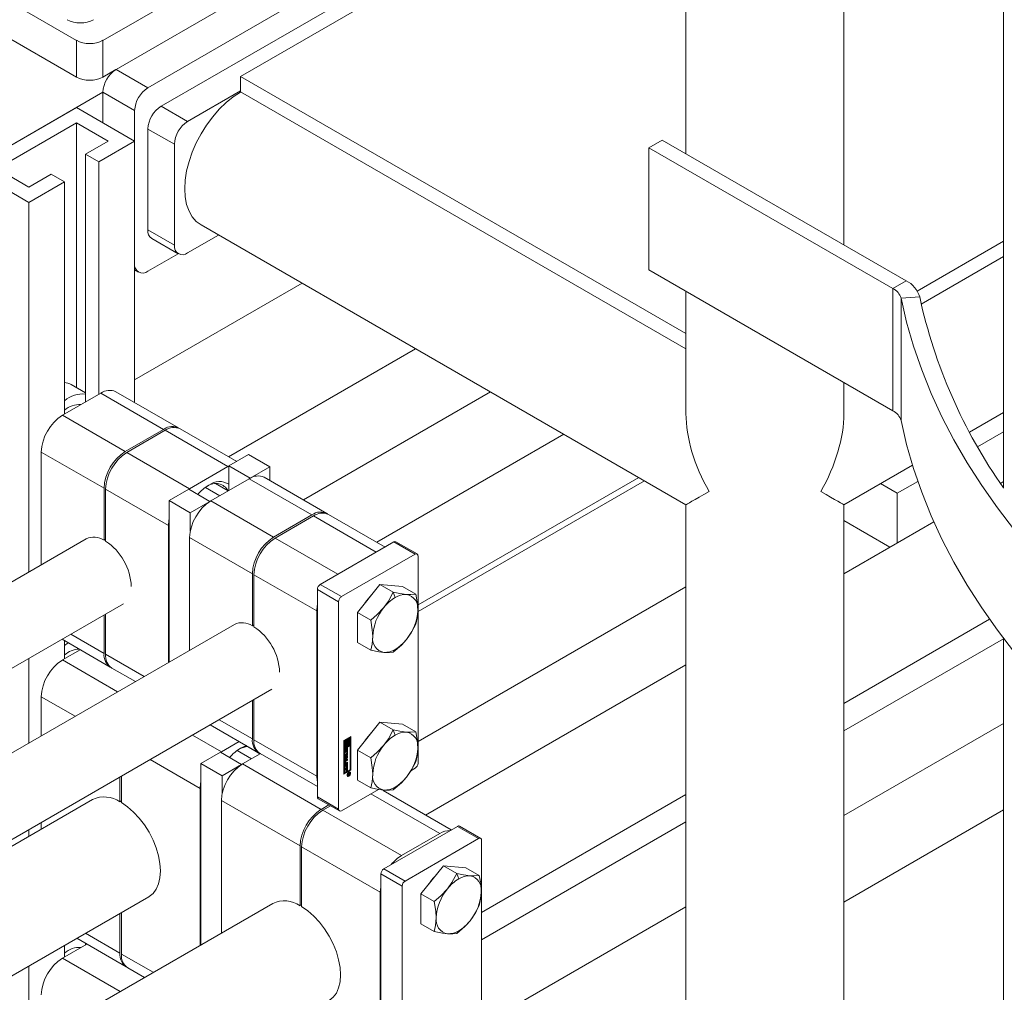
# Model space of a CAD drawing. Header units: millimetres. Extents: x 525 to 29324, y 175 to 20618.
# Tile 430 of 588: x 23265 to 23528, y 12621 to 12881. Entities that reach past the tile are written whole.
import ezdxf

# ---------------------------------------------------------------- set-up
doc = ezdxf.new("R2010")
doc.units = ezdxf.units.MM
doc.linetypes.add('SLD-Continua', pattern=[0])

msp = doc.modelspace()

# ---------------------------------------------------------------- linework, layer by layer
at = {"color": 7, "linetype": 'SLD-Continua', "lineweight": 18, "ltscale": 35}
for p, q in [((23442.96, 13309.82), (23442.96, 12845.14)), ((23485.13, 12820.81), (23485.13, 13285.49)), ((23527.77, 12755.81), (23527.77, 13217.17)), ((23442.96, 12934.43), (23324.04, 12865.79)), ((23287.27, 12875.42), (23343.84, 12908.07)), ((23347.37, 12900.31), (23290.81, 12867.67)), ((23244.84, 12895.83), (23280.2, 12875.42)), ((23355.86, 12895.42), (23299.29, 12862.77)), ((23244.84, 12886.03), (23280.2, 12865.62)), ((23352.32, 12886.44), (23302.83, 12857.87)), ((23280.2, 12865.62), (23280.2, 12875.42)), ((23287.27, 12865.62), (23287.27, 12875.42)), ((23287.27, 12865.62), (23290.69, 12867.6)), ((23290.81, 12867.67), (23299.29, 12862.77)), ((23442.96, 12797.15), (23324.04, 12865.79)), ((23324.04, 12865.79), (23324.04, 12861.71)), ((23287.27, 12861.54), (23053.92, 12726.87)), ((23287.27, 12861.54), (23053.92, 12726.87)), ((23287.27, 12861.54), (23053.92, 12726.87)), ((23287.27, 12861.54), (23053.92, 12726.87)), ((23287.27, 12861.54), (23053.92, 12726.87)), ((23287.27, 12861.54), (23295.76, 12856.65)), ((23287.27, 12861.54), (23287.27, 12853.38)), ((23324.04, 12861.95), (23309.9, 12853.79)), ((23324.04, 12861.71), (23442.96, 12793.07)), ((23280.2, 12857.46), (23251.91, 12841.14)), ((23280.2, 12857.46), (23295.76, 12848.48)), ((23295.76, 12856.65), (23295.76, 12848.48)), ((23302.83, 12857.87), (23309.9, 12853.79)), ((23258.99, 12841.14), (23280.2, 12853.38)), ((23280.2, 12853.38), (23288.68, 12848.48)), ((23280.2, 12853.38), (23280.2, 12782.72)), ((23299.29, 12851.74), (23306.36, 12847.66)), ((23299.29, 12851.74), (23299.29, 12824.8)), ((23288.68, 12848.48), (23282.67, 12845.01)), ((23295.76, 12848.48), (23286.21, 12842.97)), ((23295.76, 12848.48), (23295.76, 12778.72)), ((23436.63, 12848.8), (23433.09, 12846.76)), ((23501.74, 12811.22), (23436.63, 12848.8)), ((23306.36, 12847.66), (23306.36, 12820.71)), ((23498.2, 12809.18), (23433.09, 12846.76)), ((23433.09, 12846.76), (23433.09, 12814.1)), ((23282.67, 12845.01), (23286.21, 12842.97)), ((23282.67, 12845.01), (23282.67, 12778.87)), ((23286.21, 12842.97), (23286.21, 12780.91)), ((23251.91, 12841.14), (23267.47, 12832.16)), ((23267.47, 12836.24), (23258.99, 12841.14)), ((23273.48, 12839.71), (23267.47, 12836.24)), ((23277.02, 12837.67), (23267.47, 12832.16)), ((23277.02, 12837.67), (23273.48, 12839.71)), ((23277.02, 12837.67), (23277.02, 12775.6)), ((23267.47, 12832.16), (23267.47, 12733.47)), ((23299.29, 12824.8), (23306.36, 12820.71)), ((23313.5, 12826.13), (23442.96, 12751.41)), ((23300.33, 12822.51), (23307.4, 12818.42)), ((23309.9, 12818.67), (23318.16, 12823.44)), ((23527.77, 12821.76), (23504.74, 12808.47)), ((23299.29, 12813.77), (23307.38, 12818.44)), ((23527.77, 12817.68), (23505.78, 12804.99)), ((23295.76, 12814.12), (23296.79, 12813.52)), ((23498.2, 12776.52), (23433.09, 12814.1)), ((23340.46, 12810.58), (23295.76, 12784.78)), ((23340.46, 12810.58), (23295.76, 12784.78)), ((23340.46, 12810.58), (23295.76, 12784.78)), ((23340.46, 12810.58), (23295.76, 12784.78)), ((23340.46, 12810.58), (23295.76, 12784.78)), ((23501.74, 12811.22), (23498.2, 12809.18)), ((23498.2, 12809.18), (23498.2, 12776.52)), ((23442.96, 12808.4), (23442.96, 12775.76)), ((23505.37, 12806.9), (23500.41, 12806.56)), ((23500.41, 12806.56), (23500.41, 12773.89)), ((23370.76, 12793.08), (23320.81, 12764.25)), ((23282.67, 12781.29), (23278.84, 12783.5)), ((23485.13, 12775.76), (23485.13, 12784.06)), ((23276.49, 12775.3), (23286.74, 12781.22)), ((23286.74, 12781.22), (23303.5, 12771.54)), ((23307.5, 12771.94), (23290.74, 12781.61)), ((23340.82, 12752.71), (23390.77, 12781.54)), ((23276.49, 12775.3), (23293.24, 12765.63)), ((23518.66, 12770.76), (23527.77, 12776.02)), ((23293.24, 12765.63), (23303.5, 12771.54)), ((23303.92, 12771.3), (23293.67, 12765.38)), ((23320.68, 12761.63), (23303.92, 12771.3)), ((23323.02, 12762.98), (23307.92, 12771.69)), ((23410.36, 12770.23), (23360.41, 12741.4)), ((23527.77, 12770.87), (23520.83, 12766.86)), ((23527.77, 12770.87), (23520.83, 12766.86)), ((23527.77, 12770.87), (23520.83, 12766.86)), ((23527.77, 12770.87), (23520.83, 12766.86)), ((23527.77, 12770.87), (23520.83, 12766.86)), ((23270.83, 12765.5), (23287.59, 12755.83)), ((23270.83, 12765.5), (23270.83, 12735.41)), ((23310.43, 12755.71), (23293.67, 12765.38)), ((23326.16, 12764.79), (23320.93, 12761.77)), ((23331.82, 12761.52), (23326.16, 12764.79)), ((23320.68, 12761.63), (23310.43, 12755.71)), ((23320.68, 12761.63), (23320.93, 12761.76)), ((23326.59, 12758.5), (23320.93, 12761.77)), ((23320.93, 12761.77), (23320.93, 12755.24)), ((23326.59, 12758.5), (23331.82, 12761.52)), ((23331.82, 12761.52), (23331.82, 12757.9)), ((23485.13, 12751.41), (23503.46, 12761.99)), ((23316.08, 12752.44), (23326.34, 12758.36)), ((23320.73, 12755.13), (23317.37, 12757.07)), ((23326.34, 12758.36), (23343.1, 12748.69)), ((23326.59, 12758.5), (23326.59, 12758.5)), ((23347.09, 12749.09), (23330.34, 12758.76)), ((23371.42, 12724.66), (23430.37, 12758.68)), ((23431.91, 12757.79), (23371.42, 12722.88)), ((23499.4, 12754.5), (23494.94, 12757.07)), ((23499.4, 12754.5), (23494.94, 12757.07)), ((23499.4, 12754.5), (23494.94, 12757.07)), ((23499.4, 12754.5), (23494.94, 12757.07)), ((23499.4, 12754.5), (23494.94, 12757.07)), ((23504.88, 12757.66), (23499.4, 12754.5)), ((23504.88, 12757.66), (23499.4, 12754.5)), ((23504.88, 12757.66), (23499.4, 12754.5)), ((23504.88, 12757.66), (23499.4, 12754.5)), ((23504.88, 12757.66), (23499.4, 12754.5)), ((23527.77, 12757.61), (23526.92, 12757.13)), ((23287.59, 12741.94), (23287.59, 12755.83)), ((23304.77, 12745.91), (23288.01, 12755.58)), ((23288.01, 12755.58), (23288.01, 12741.7)), ((23310.18, 12755.57), (23304.95, 12752.55)), ((23315.84, 12752.3), (23310.18, 12755.57)), ((23310.19, 12755.56), (23310.43, 12755.71)), ((23318.49, 12753.83), (23314.66, 12756.05)), ((23499.4, 12754.5), (23499.4, 12741.24)), ((23499.4, 12754.5), (23499.4, 12741.24)), ((23499.4, 12754.5), (23499.4, 12741.24)), ((23499.4, 12754.5), (23499.4, 12741.24)), ((23499.4, 12754.5), (23499.4, 12741.24)), ((23310.6, 12749.28), (23304.95, 12752.55)), ((23304.95, 12752.55), (23304.95, 12709.39)), ((23310.6, 12749.28), (23315.84, 12752.3)), ((23315.84, 12752.3), (23315.84, 12752.29)), ((23316.08, 12752.44), (23332.84, 12742.77)), ((23442.96, 12751.41), (23442.96, 12343.72)), ((23485.13, 12523.82), (23485.13, 12751.41)), ((23310.6, 12744.37), (23310.6, 12749.28)), ((23332.84, 12742.77), (23343.1, 12748.69)), ((23343.52, 12748.44), (23333.27, 12742.53)), ((23360.28, 12738.77), (23343.52, 12748.44)), ((23362.62, 12740.12), (23347.52, 12748.84)), ((23304.77, 12745.91), (23304.77, 12709.29)), ((23497.44, 12740.11), (23485.13, 12747.22)), ((23497.44, 12740.11), (23485.13, 12747.22)), ((23497.44, 12740.11), (23485.13, 12747.22)), ((23497.44, 12740.11), (23485.13, 12747.22)), ((23497.44, 12740.11), (23485.13, 12747.22)), ((23509.15, 12746.87), (23485.13, 12733.01)), ((23282.81, 12742.32), (23091.35, 12631.82)), ((23287.59, 12741.94), (23288.01, 12742.19)), ((23310.43, 12742.65), (23327.19, 12732.97)), ((23310.43, 12742.65), (23310.43, 12712.55)), ((23350.03, 12732.86), (23333.27, 12742.53)), ((23364.98, 12741.49), (23345.32, 12730.14)), ((23370.64, 12738.22), (23364.98, 12741.49)), ((23371.19, 12738.28), (23365.53, 12741.54)), ((23360.28, 12738.77), (23350.03, 12732.86)), ((23350.98, 12726.88), (23370.64, 12738.22)), ((23371.42, 12737.77), (23371.42, 12682.4)), ((23327.19, 12719.09), (23327.19, 12732.97)), ((23344.37, 12723.06), (23327.61, 12732.73)), ((23327.61, 12732.73), (23327.61, 12718.84)), ((23350.98, 12726.88), (23345.32, 12730.14)), ((23361.23, 12730.11), (23355.22, 12722.63)), ((23361.23, 12730.11), (23364.8, 12728.05)), ((23367.24, 12729.57), (23361.23, 12730.11)), ((23350.2, 12725.53), (23344.55, 12728.79)), ((23344.55, 12728.79), (23344.55, 12673.43)), ((23364.8, 12728.05), (23365.33, 12726.67)), ((23367.24, 12729.57), (23370.81, 12727.52)), ((23371.42, 12688.24), (23442.96, 12729.54)), ((23101.35, 12614.5), (23292.8, 12724.99)), ((23350.2, 12725.53), (23350.2, 12670.16)), ((23287.59, 12711.73), (23287.59, 12721.99)), ((23288.01, 12722.23), (23288.01, 12711.48)), ((23344.37, 12723.06), (23344.37, 12678.96)), ((23355.22, 12722.63), (23358.79, 12720.58)), ((23355.22, 12722.63), (23355.22, 12714.62)), ((23322.41, 12719.47), (23091.35, 12586.12)), ((23327.19, 12719.09), (23327.61, 12719.33)), ((23485.13, 12698.37), (23524.05, 12720.83)), ((23278.7, 12716.86), (23287.59, 12711.73)), ((23276.36, 12715.5), (23289.25, 12708.07)), ((23277.02, 12715.12), (23277.02, 12710.27)), ((23278.04, 12714.53), (23277.02, 12713.87)), ((23355.22, 12714.62), (23358.79, 12712.56)), ((23485.13, 12691.04), (23527.77, 12715.65)), ((23527.77, 12254.38), (23527.77, 12715.74)), ((23276.49, 12709.97), (23281.22, 12712.7)), ((23298.29, 12705.55), (23288.01, 12711.48)), ((23365.33, 12712.79), (23364.8, 12712.02)), ((23267.47, 12710.38), (23267.47, 12687.76)), ((23276.49, 12709.97), (23291.22, 12701.47)), ((23289.67, 12707.82), (23295.95, 12704.2)), ((23442.96, 12708.67), (23373.44, 12668.55)), ((23101.35, 12568.79), (23332.4, 12702.14)), ((23270.83, 12700.17), (23270.83, 12689.7)), ((23270.83, 12700.17), (23279.9, 12694.93)), ((23327.19, 12688.88), (23327.19, 12699.13)), ((23327.61, 12699.38), (23327.61, 12688.63)), ((23318.3, 12694), (23327.19, 12688.88)), ((23361.23, 12693.36), (23355.22, 12685.89)), ((23361.23, 12693.36), (23364.8, 12691.31)), ((23367.24, 12692.82), (23361.23, 12693.36)), ((23527.77, 12693.04), (23485.13, 12668.43)), ((23315.95, 12692.65), (23328.84, 12685.21)), ((23364.8, 12691.31), (23365.33, 12689.92)), ((23367.24, 12692.82), (23370.81, 12690.77)), ((23318.91, 12685.48), (23311.22, 12689.92)), ((23323.65, 12688.21), (23318.91, 12685.48)), ((23344.37, 12678.96), (23327.61, 12688.63)), ((23351.62, 12688.45), (23353.47, 12689.52)), ((23351.62, 12679.47), (23351.62, 12688.45)), ((23351.83, 12688.53), (23351.65, 12688.43)), ((23351.65, 12688.43), (23351.65, 12686.55)), ((23351.65, 12688.43), (23351.79, 12688.35)), ((23351.97, 12688.45), (23351.79, 12688.35)), ((23351.79, 12688.35), (23351.79, 12686.47)), ((23351.83, 12688.53), (23351.97, 12688.45)), ((23351.97, 12686.78), (23351.97, 12688.45)), ((23352.32, 12688.82), (23352.14, 12688.72)), ((23352.14, 12688.72), (23352.14, 12688.24)), ((23352.14, 12688.72), (23352.28, 12688.63)), ((23352.14, 12688.24), (23352.28, 12688.16)), ((23352.46, 12688.74), (23352.28, 12688.63)), ((23352.28, 12688.63), (23352.28, 12688.16)), ((23352.32, 12688.82), (23352.46, 12688.74)), ((23352.46, 12688.13), (23352.46, 12688.74)), ((23353.16, 12689.3), (23352.49, 12688.92)), ((23352.49, 12688.92), (23352.49, 12688.31)), ((23352.49, 12688.92), (23352.63, 12688.84)), ((23352.49, 12688.31), (23352.63, 12688.23)), ((23353.3, 12689.22), (23352.63, 12688.84)), ((23352.63, 12688.84), (23352.63, 12688.23)), ((23352.81, 12688.74), (23353.12, 12688.92)), ((23352.81, 12688.46), (23352.81, 12688.74)), ((23352.88, 12688.43), (23352.81, 12688.47)), ((23352.98, 12688.84), (23352.98, 12688.32)), ((23352.98, 12687.88), (23352.98, 12687.32)), ((23353.12, 12688.92), (23353.12, 12687.24)), ((23353.16, 12689.3), (23353.3, 12689.22)), ((23353.3, 12687.34), (23353.3, 12689.22)), ((23353.33, 12680.62), (23353.33, 12689.44)), ((23353.47, 12689.52), (23353.47, 12680.54)), ((23318.67, 12685.34), (23313.43, 12682.32)), ((23318.67, 12685.33), (23318.91, 12685.48)), ((23324.32, 12682.07), (23318.67, 12685.34)), ((23326.98, 12683.61), (23323.15, 12685.82)), ((23329.22, 12684.9), (23325.85, 12686.84)), ((23353.16, 12687.22), (23351.65, 12686.35)), ((23351.65, 12686.55), (23351.79, 12686.47)), ((23351.65, 12686.35), (23351.65, 12679.86)), ((23351.79, 12686.27), (23351.65, 12686.35)), ((23353.3, 12687.14), (23351.79, 12686.27)), ((23351.79, 12686.47), (23352.46, 12686.86)), ((23351.79, 12686.27), (23351.79, 12679.77)), ((23351.87, 12685.45), (23351.87, 12685.96)), ((23351.92, 12686.15), (23352.06, 12686.07)), ((23351.92, 12686.11), (23351.92, 12685.68)), ((23351.92, 12686.11), (23352.06, 12686.03)), ((23351.92, 12685.68), (23352.06, 12685.6)), ((23351.92, 12685.63), (23352.06, 12685.55)), ((23351.94, 12686.19), (23352.07, 12686.11)), ((23351.94, 12685.61), (23352.08, 12685.53)), ((23351.95, 12686.22), (23352.09, 12686.14)), ((23352.1, 12685.32), (23351.95, 12685.4)), ((23351.96, 12686.23), (23352.1, 12686.15)), ((23352.14, 12687.04), (23351.97, 12686.94)), ((23352.28, 12686.96), (23351.97, 12686.78)), ((23351.97, 12686.23), (23352.11, 12686.15)), ((23352.06, 12686.03), (23352.06, 12685.6)), ((23352.07, 12687.34), (23352.21, 12687.26)), ((23352.11, 12686.15), (23352.1, 12686.15)), ((23352.11, 12686.36), (23352.11, 12686.15)), ((23352.14, 12687.3), (23352.14, 12687.04)), ((23352.14, 12687.04), (23352.28, 12686.96)), ((23352.15, 12685.65), (23352.16, 12686.13)), ((23352.19, 12686.27), (23352.18, 12685.79)), ((23352.18, 12685.79), (23352.33, 12685.71)), ((23352.19, 12686.27), (23352.34, 12686.19)), ((23352.2, 12686.3), (23352.34, 12686.22)), ((23352.22, 12686.33), (23352.35, 12686.26)), ((23352.24, 12686.37), (23352.36, 12686.29)), ((23352.25, 12686.39), (23352.39, 12686.31)), ((23352.25, 12686.39), (23352.38, 12686.31)), ((23352.32, 12687.55), (23352.27, 12687.54)), ((23352.41, 12686.32), (23352.27, 12686.4)), ((23352.28, 12687.24), (23352.28, 12686.96)), ((23352.32, 12687.55), (23352.46, 12687.46)), ((23352.34, 12686.19), (23352.33, 12685.71)), ((23352.38, 12685.49), (23352.38, 12685.7)), ((23352.39, 12685.49), (23352.38, 12685.5)), ((23352.43, 12685.82), (23352.43, 12686.25)), ((23352.44, 12685.46), (23352.62, 12685.57)), ((23352.44, 12685.09), (23352.44, 12685.46)), ((23352.46, 12686.86), (23352.46, 12687.46)), ((23352.48, 12686.48), (23352.48, 12685.97)), ((23352.48, 12686.48), (23352.62, 12686.4)), ((23352.48, 12685.97), (23352.62, 12685.89)), ((23352.48, 12685.49), (23352.48, 12684.62)), ((23352.49, 12687.65), (23352.49, 12687.04)), ((23352.49, 12687.65), (23352.63, 12687.57)), ((23352.49, 12687.04), (23352.63, 12686.96)), ((23352.62, 12686.4), (23352.62, 12685.89)), ((23352.62, 12685.57), (23352.62, 12684.54)), ((23352.63, 12687.57), (23352.63, 12686.96)), ((23352.63, 12686.96), (23352.81, 12687.06)), ((23352.81, 12687.06), (23352.81, 12687.54)), ((23352.98, 12687.32), (23353.12, 12687.24)), ((23353.12, 12687.24), (23353.3, 12687.34)), ((23353.16, 12687.22), (23353.3, 12687.14)), ((23353.3, 12680.64), (23353.3, 12687.14)), ((23355.22, 12685.89), (23358.79, 12683.83)), ((23355.22, 12685.89), (23355.22, 12677.87)), ((23313.26, 12675.68), (23299.9, 12683.39)), ((23324.57, 12682.22), (23329.3, 12684.95)), ((23329.19, 12684.88), (23329.1, 12685.08)), ((23329.27, 12684.97), (23344.55, 12676.15)), ((23351.87, 12682.24), (23351.87, 12682.82)), ((23351.89, 12684.77), (23352.44, 12685.09)), ((23352.3, 12684.9), (23351.89, 12684.66)), ((23352.44, 12684.81), (23351.89, 12684.49)), ((23351.89, 12684.49), (23351.89, 12684.77)), ((23351.89, 12684.38), (23352.62, 12684.35)), ((23351.89, 12684.09), (23351.89, 12684.38)), ((23351.89, 12684.15), (23352.01, 12684.08)), ((23352.01, 12684.08), (23351.89, 12684.09)), ((23352.48, 12684.04), (23351.89, 12683.33)), ((23352.62, 12683.96), (23351.89, 12683.08)), ((23351.89, 12683.38), (23352.01, 12683.53)), ((23351.89, 12683.08), (23351.89, 12683.38)), ((23351.91, 12682.91), (23351.91, 12682.52)), ((23351.91, 12682.91), (23352.05, 12682.83)), ((23351.91, 12682.52), (23352.05, 12682.44)), ((23352.48, 12683.33), (23351.98, 12683.04)), ((23351.98, 12683.04), (23352.12, 12682.95)), ((23352.01, 12683.53), (23352.01, 12684.08)), ((23352.03, 12684.16), (23352.03, 12683.8)), ((23352.32, 12684.14), (23352.03, 12684.16)), ((23352.03, 12684.16), (23352.17, 12684.08)), ((23352.03, 12683.8), (23352.17, 12683.71)), ((23352.05, 12682.83), (23352.05, 12682.44)), ((23352.09, 12683.21), (23352.62, 12683.52)), ((23352.62, 12683.24), (23352.12, 12682.95)), ((23352.12, 12682.4), (23352.62, 12682.69)), ((23352.17, 12684.08), (23352.17, 12683.71)), ((23352.46, 12684.06), (23352.17, 12684.08)), ((23352.17, 12683.71), (23352.46, 12684.06)), ((23352.3, 12684.9), (23352.44, 12684.81)), ((23352.32, 12684.14), (23352.46, 12684.06)), ((23352.44, 12684.44), (23352.44, 12684.81)), ((23352.48, 12684.62), (23352.44, 12684.6)), ((23352.62, 12684.54), (23352.44, 12684.44)), ((23352.48, 12684.62), (23352.62, 12684.54)), ((23352.48, 12684.36), (23352.48, 12684.04)), ((23352.48, 12684.04), (23352.62, 12683.96)), ((23352.48, 12683.44), (23352.48, 12683.33)), ((23352.48, 12683.33), (23352.62, 12683.24)), ((23352.48, 12682.61), (23352.48, 12682.49)), ((23352.62, 12684.35), (23352.62, 12683.96)), ((23352.62, 12683.52), (23352.62, 12683.24)), ((23352.62, 12682.69), (23352.62, 12682.41)), ((23319.09, 12679.05), (23313.43, 12682.32)), ((23313.43, 12682.32), (23313.43, 12633.91)), ((23319.09, 12679.05), (23324.32, 12682.07)), ((23324.32, 12682.07), (23324.32, 12682.07)), ((23324.57, 12682.22), (23345.57, 12670.09)), ((23351.62, 12679.63), (23353.33, 12680.62)), ((23353.47, 12680.54), (23351.62, 12679.47)), ((23351.79, 12679.77), (23353.3, 12680.64)), ((23351.89, 12681.89), (23352.62, 12682.32)), ((23351.89, 12681.62), (23351.89, 12681.89)), ((23352, 12681.85), (23351.89, 12681.78)), ((23352.14, 12681.76), (23351.89, 12681.62)), ((23351.89, 12680.89), (23352.62, 12681.31)), ((23351.89, 12680.61), (23351.89, 12680.89)), ((23352, 12680.84), (23351.89, 12680.78)), ((23352.14, 12680.76), (23351.89, 12680.61)), ((23351.93, 12682.47), (23352.07, 12682.39)), ((23352.48, 12682.49), (23351.95, 12682.19)), ((23351.95, 12682.19), (23352.09, 12682.11)), ((23352, 12681.85), (23352.14, 12681.76)), ((23352, 12680.84), (23352.14, 12680.76)), ((23352.62, 12682.41), (23352.09, 12682.11)), ((23352.14, 12681.14), (23352.14, 12681.76)), ((23352.18, 12681.33), (23352.14, 12681.31)), ((23352.32, 12681.25), (23352.14, 12681.14)), ((23352.14, 12680.14), (23352.14, 12680.76)), ((23352.18, 12680.32), (23352.14, 12680.3)), ((23352.32, 12680.24), (23352.14, 12680.14)), ((23352.3, 12682.02), (23352.18, 12681.95)), ((23352.18, 12681.95), (23352.18, 12681.33)), ((23352.18, 12681.95), (23352.32, 12681.87)), ((23352.18, 12681.33), (23352.32, 12681.25)), ((23352.3, 12681.02), (23352.18, 12680.94)), ((23352.18, 12680.94), (23352.18, 12680.32)), ((23352.18, 12680.94), (23352.32, 12680.86)), ((23352.18, 12680.32), (23352.32, 12680.24)), ((23352.3, 12682.02), (23352.44, 12681.94)), ((23352.3, 12681.02), (23352.44, 12680.93)), ((23352.44, 12681.94), (23352.32, 12681.87)), ((23352.32, 12681.87), (23352.32, 12681.25)), ((23352.44, 12680.93), (23352.32, 12680.86)), ((23352.32, 12680.86), (23352.32, 12680.24)), ((23352.44, 12681.29), (23352.44, 12681.94)), ((23352.48, 12681.47), (23352.44, 12681.45)), ((23352.62, 12681.39), (23352.44, 12681.29)), ((23352.44, 12680.28), (23352.44, 12680.93)), ((23352.48, 12680.47), (23352.44, 12680.45)), ((23352.62, 12680.39), (23352.44, 12680.28)), ((23352.48, 12682.49), (23352.62, 12682.41)), ((23352.48, 12682.23), (23352.48, 12681.47)), ((23352.48, 12681.47), (23352.62, 12681.39)), ((23352.48, 12681.23), (23352.48, 12680.47)), ((23352.48, 12680.47), (23352.62, 12680.39)), ((23352.62, 12682.32), (23352.62, 12681.39)), ((23352.62, 12681.31), (23352.62, 12680.39)), ((23352.96, 12679.87), (23352.86, 12679.93)), ((23353.07, 12679.98), (23352.97, 12680.01)), ((23353.21, 12679.9), (23353.07, 12679.98)), ((23353.47, 12680.54), (23353.33, 12680.62)), ((23369.52, 12680.41), (23370.64, 12681.06)), ((23291.83, 12672.12), (23291.83, 12678.73)), ((23292.26, 12678.97), (23292.26, 12671.88)), ((23319.09, 12674.14), (23319.09, 12679.05)), ((23351.65, 12679.86), (23351.79, 12679.77)), ((23352.49, 12679.17), (23352.56, 12679.09)), ((23352.56, 12679.09), (23352.7, 12679.01)), ((23352.7, 12679.48), (23353.2, 12679.77)), ((23352.93, 12679.5), (23352.7, 12679.36)), ((23352.7, 12679.21), (23352.93, 12679.5)), ((23352.7, 12679.36), (23352.7, 12679.48)), ((23352.89, 12679.34), (23352.7, 12679.08)), ((23352.7, 12679.08), (23352.7, 12679.21)), ((23352.83, 12679.56), (23352.93, 12679.5)), ((23352.83, 12679.37), (23352.89, 12679.34)), ((23352.96, 12678.92), (23352.83, 12678.99)), ((23352.86, 12679.57), (23352.96, 12679.51)), ((23352.89, 12679.45), (23352.99, 12679.39)), ((23352.89, 12679.45), (23352.98, 12679.4)), ((23352.9, 12679.37), (23353.04, 12679.28)), ((23353.04, 12679.28), (23352.9, 12679.36)), ((23353.05, 12679.29), (23352.91, 12679.37)), ((23352.91, 12679.29), (23352.96, 12679.26)), ((23352.93, 12679.5), (23352.96, 12679.49)), ((23353.12, 12679.61), (23352.96, 12679.51)), ((23352.96, 12679.51), (23352.96, 12679.49)), ((23353.02, 12679.67), (23353.12, 12679.61)), ((23353.06, 12679.69), (23353.06, 12679.66)), ((23353.06, 12679.66), (23353.2, 12679.58)), ((23353.08, 12679.43), (23353.15, 12679.39)), ((23353.12, 12679.57), (23353.12, 12679.61)), ((23353.12, 12679.55), (23353.12, 12679.57)), ((23353.12, 12679.54), (23353.12, 12679.55)), ((23353.12, 12679.54), (23353.19, 12679.49)), ((23353.2, 12679.77), (23353.2, 12679.58)), ((23355.22, 12677.87), (23358.79, 12675.81)), ((23313.26, 12675.68), (23313.26, 12633.81)), ((23350.98, 12669.71), (23360.88, 12675.42)), ((23380.3, 12664.59), (23362.13, 12675.08)), ((23365.33, 12676.04), (23364.8, 12675.27)), ((23284.54, 12672.74), (23110.07, 12572.04)), ((23291.83, 12672.12), (23292.26, 12672.37)), ((23318.91, 12672.42), (23339.91, 12660.3)), ((23318.91, 12672.42), (23318.91, 12637.08)), ((23350.2, 12670.16), (23344.55, 12673.43)), ((23344.77, 12672.92), (23350.43, 12669.66)), ((23377.25, 12663.65), (23358.86, 12674.26)), ((23388.39, 12642.53), (23442.96, 12674.03)), ((23345.57, 12670.09), (23347.62, 12671.28)), ((23348.05, 12671.03), (23346, 12669.85)), ((23367, 12657.73), (23346, 12669.85)), ((23485.13, 12645.34), (23527.77, 12669.94)), ((23267.47, 12664.67), (23267.47, 12662.89)), ((23270.83, 12666.61), (23270.83, 12664.83)), ((23381.95, 12665.54), (23362.29, 12654.2)), ((23387.61, 12662.28), (23381.95, 12665.54)), ((23388.16, 12662.33), (23382.5, 12665.6)), ((23388.39, 12635.21), (23442.96, 12666.71)), ((23377.25, 12663.65), (23367, 12657.73)), ((23367.95, 12650.93), (23387.61, 12662.28)), ((23388.39, 12661.83), (23388.39, 12595.85)), ((23339.91, 12644.37), (23339.91, 12660.3)), ((23361.34, 12647.93), (23340.34, 12660.05)), ((23340.34, 12660.05), (23340.34, 12644.12)), ((23367.95, 12650.93), (23362.29, 12654.2)), ((23378.2, 12654.99), (23372.19, 12647.51)), ((23378.2, 12654.99), (23381.77, 12652.93)), ((23384.21, 12654.45), (23378.2, 12654.99)), ((23384.21, 12654.45), (23387.78, 12652.39)), ((23367.17, 12649.59), (23361.52, 12652.85)), ((23361.52, 12652.85), (23361.52, 12586.87)), ((23381.77, 12652.93), (23382.31, 12651.54)), ((23367.17, 12649.59), (23367.17, 12583.6)), ((23125.06, 12546.06), (23299.54, 12646.76)), ((23361.34, 12647.93), (23361.34, 12591.58)), ((23372.19, 12647.51), (23375.76, 12645.45)), ((23372.19, 12647.51), (23372.19, 12639.49)), ((23332.63, 12644.99), (23110.07, 12516.54)), ((23339.91, 12644.37), (23340.34, 12644.61)), ((23442.96, 12644.09), (23388.39, 12612.59)), ((23291.83, 12631.7), (23291.83, 12642.31)), ((23292.26, 12642.55), (23292.26, 12631.45)), ((23372.19, 12639.49), (23375.76, 12637.44)), ((23280.29, 12635.65), (23293.49, 12628.04)), ((23282.64, 12637), (23291.83, 12631.7)), ((23382.31, 12637.66), (23381.77, 12636.9)), ((23276.49, 12630.34), (23282.99, 12634.1)), ((23277.02, 12633.76), (23277.02, 12630.65)), ((23282.67, 12634.28), (23282.67, 12633.91)), ((23276.49, 12630.34), (23291.87, 12621.47)), ((23300.71, 12626.57), (23292.26, 12631.45)), ((23267.47, 12628.25), (23267.47, 12607.39)), ((23293.91, 12627.79), (23298.37, 12625.22))]:
    msp.add_line(p, q, dxfattribs=at)
at = {"color": 7, "linetype": 'SLD-Continua', "lineweight": 18, "ltscale": 35, "flags": 128}
for points in [[(23500.41, 12806.56), (23501.89, 12800.16), (23503.73, 12793.79), (23505.91, 12787.45), (23508.44, 12781.16), (23511.32, 12774.91), (23514.53, 12768.73), (23518.07, 12762.6), (23521.95, 12756.54), (23526.16, 12750.55), (23530.7, 12744.65), (23535.55, 12738.83), (23540.72, 12733.1), (23546.2, 12727.47), (23551.99, 12721.94), (23558.07, 12716.51), (23564.45, 12711.21), (23571.12, 12706.02), (23578.06, 12700.95), (23585.28, 12696.01), (23592.76, 12691.21), (23600.51, 12686.54), (23608.5, 12682.02), (23616.74, 12677.65), (23625.21, 12673.43), (23633.9, 12669.36), (23642.82, 12665.46), (23651.95, 12661.71), (23661.27, 12658.14), (23670.78, 12654.74), (23680.48, 12651.51), (23690.35, 12648.46), (23700.38, 12645.6), (23710.56, 12642.91), (23720.88, 12640.41), (23731.33, 12638.11), (23741.91, 12635.99), (23752.59, 12634.06), (23763.38, 12632.34), (23774.25, 12630.8), (23785.2, 12629.47), (23796.22, 12628.34), (23807.3, 12627.41), (23818.42, 12626.68), (23829.57, 12626.15), (23840.75, 12625.83), (23851.94, 12625.71), (23863.14, 12625.79), (23874.32, 12626.08), (23885.48, 12626.57), (23896.61, 12627.26), (23907.69, 12628.16), (23918.72, 12629.25), (23929.68, 12630.55), (23940.57, 12632.04), (23951.38, 12633.74), (23962.08, 12635.63), (23972.67, 12637.71), (23983.15, 12639.98), (23993.5, 12642.45), (24003.7, 12645.1), (24013.76, 12647.93), (24023.66, 12650.95), (24033.39, 12654.14), (24042.93, 12657.51), (24052.29, 12661.06), (24061.46, 12664.77), (24070.41, 12668.64), (24079.15, 12672.68), (24087.66, 12676.87), (24095.94, 12681.22), (24103.98, 12685.72), (24111.77, 12690.35), (24119.3, 12695.13), (24126.56, 12700.05), (24133.56, 12705.09), (24140.28, 12710.26), (24146.71, 12715.55), (24152.84, 12720.95), (24158.68, 12726.46), (24164.22, 12732.07), (24169.45, 12737.78), (24174.36, 12743.59), (24178.95, 12749.48), (24183.22, 12755.45), (24187.16, 12761.5), (24190.77, 12767.61), (24194.04, 12773.79), (24196.97, 12780.02), (24199.56, 12786.31), (24201.81, 12792.64), (24203.71, 12799), (24205.26, 12805.4), (24206.46, 12811.82), (24207.31, 12818.26), (24207.81, 12824.72), (24207.95, 12831.18), (24207.75, 12837.64), (24207.18, 12844.09), (24206.27, 12850.53), (24205.01, 12856.94), (24203.39, 12863.34), (24201.43, 12869.7), (24200.6, 12872.08)], [(23313.5, 12826.13), (23313.5, 12826.13), (23312.21, 12827.09), (23311.13, 12828.33), (23310.27, 12829.85), (23309.64, 12831.63), (23309.26, 12833.61), (23309.13, 12835.79), (23309.26, 12838.11), (23309.64, 12840.54), (23310.27, 12843.03), (23311.13, 12845.55), (23312.21, 12848.05), (23313.5, 12850.48), (23314.96, 12852.81), (23316.59, 12855), (23318.33, 12857), (23320.18, 12858.79), (23322.09, 12860.34), (23324.04, 12861.61), (23324.12, 12861.66)], [(23500.41, 12773.89), (23501.89, 12767.49), (23503.73, 12761.12), (23505.91, 12754.78), (23508.44, 12748.49), (23511.32, 12742.25), (23514.53, 12736.06), (23518.07, 12729.93), (23521.95, 12723.87), (23526.16, 12717.89), (23530.7, 12711.98), (23535.55, 12706.16), (23540.72, 12700.43), (23546.2, 12694.8), (23551.99, 12689.27), (23558.07, 12683.85), (23564.45, 12678.54), (23571.12, 12673.35), (23578.06, 12668.28), (23585.28, 12663.35), (23592.76, 12658.54), (23600.51, 12653.88), (23608.5, 12649.36), (23616.74, 12644.98), (23625.21, 12640.76), (23633.9, 12636.7), (23642.82, 12632.79), (23651.95, 12629.05), (23661.27, 12625.48), (23670.78, 12622.07), (23680.48, 12618.85), (23690.35, 12615.8), (23700.38, 12612.93), (23710.56, 12610.25), (23720.88, 12607.75), (23731.33, 12605.44), (23741.91, 12603.32), (23752.59, 12601.4), (23763.38, 12599.67), (23774.25, 12598.14), (23785.2, 12596.81), (23796.22, 12595.67), (23807.3, 12594.74), (23818.42, 12594.01), (23829.57, 12593.49), (23840.75, 12593.16), (23851.94, 12593.04), (23863.14, 12593.12), (23874.32, 12593.41), (23885.48, 12593.9), (23896.61, 12594.59), (23907.69, 12595.49), (23918.72, 12596.59), (23929.68, 12597.88), (23940.57, 12599.38), (23951.38, 12601.07), (23962.08, 12602.96), (23972.67, 12605.04), (23983.15, 12607.32), (23993.5, 12609.78), (24003.7, 12612.43), (24013.76, 12615.27), (24023.66, 12618.28), (24033.39, 12621.48), (24042.93, 12624.85), (24052.29, 12628.39), (24061.46, 12632.1), (24070.41, 12635.98), (24079.15, 12640.01), (24087.66, 12644.21), (24095.94, 12648.55), (24103.98, 12653.05), (24111.77, 12657.69), (24119.3, 12662.47), (24126.56, 12667.38), (24133.56, 12672.42), (24140.28, 12677.59), (24146.71, 12682.88), (24152.84, 12688.28), (24158.68, 12693.79), (24164.22, 12699.41), (24169.45, 12705.12), (24174.36, 12710.92), (24178.95, 12716.81), (24183.22, 12722.79), (24187.16, 12728.83), (24190.77, 12734.95), (24194.04, 12741.12), (24196.97, 12747.36), (24199.56, 12753.64), (24201.81, 12759.97), (24203.71, 12766.34), (24205.26, 12772.73), (24206.46, 12779.16), (24207.31, 12785.6), (24207.81, 12792.05), (24207.96, 12797.93)], [(23304.77, 12745.91), (23304.88, 12747.25), (23304.95, 12747.63)], [(23364.8, 12728.05), (23363.5, 12725.65), (23362.33, 12724.01)], [(23368.34, 12727.47), (23366.55, 12727.72), (23364.8, 12728.05)], [(23370.81, 12727.52), (23369.51, 12727.42), (23368.34, 12727.47)], [(23371.34, 12723.2), (23371.18, 12725.46), (23370.81, 12727.52)], [(23344.37, 12723.06), (23344.48, 12724.39), (23344.55, 12724.78)], [(23362.33, 12724.01), (23360.54, 12722.08), (23358.79, 12720.58)], [(23370.81, 12719.5), (23371.24, 12721.56), (23371.34, 12723.2)], [(23358.79, 12720.58), (23359.22, 12718.01), (23359.32, 12716.26)], [(23368.34, 12715.45), (23369.8, 12717.57), (23370.81, 12719.5)], [(23359.32, 12716.26), (23359.16, 12714.19), (23358.79, 12712.56)], [(23364.8, 12712.02), (23366.97, 12713.93), (23368.34, 12715.45)], [(23358.79, 12712.56), (23360.96, 12712.16), (23362.33, 12711.98)], [(23362.33, 12711.98), (23363.79, 12711.93), (23364.8, 12712.02)], [(23364.8, 12691.31), (23363.5, 12688.9), (23362.33, 12687.26)], [(23368.34, 12690.73), (23366.55, 12690.97), (23364.8, 12691.31)], [(23370.81, 12690.77), (23369.51, 12690.67), (23368.34, 12690.73)], [(23371.34, 12686.45), (23371.18, 12688.71), (23370.81, 12690.77)], [(23352.28, 12688.16), (23352.19, 12688.02), (23352.12, 12687.87), (23352.08, 12687.71), (23352.07, 12687.57), (23352.08, 12687.45), (23352.12, 12687.34), (23352.19, 12687.27), (23352.28, 12687.24)], [(23352.46, 12687.46), (23352.37, 12687.46), (23352.3, 12687.5), (23352.26, 12687.57), (23352.24, 12687.67), (23352.26, 12687.79), (23352.3, 12687.91), (23352.37, 12688.03), (23352.46, 12688.13)], [(23352.63, 12688.23), (23352.72, 12688.23), (23352.79, 12688.19), (23352.83, 12688.12), (23352.85, 12688.02), (23352.83, 12687.9), (23352.79, 12687.78), (23352.72, 12687.66), (23352.63, 12687.57)], [(23352.81, 12687.54), (23352.9, 12687.68), (23352.97, 12687.83), (23353.01, 12687.98), (23353.02, 12688.12), (23353.01, 12688.25), (23352.97, 12688.35), (23352.9, 12688.42), (23352.81, 12688.46)], [(23324.04, 12686.4), (23325.42, 12687.04), (23325.59, 12687.09)], [(23351.88, 12685.37), (23351.91, 12685.38), (23351.95, 12685.4)], [(23351.92, 12686.16), (23351.92, 12686.16), (23351.92, 12686.15)], [(23352.48, 12686.48), (23352.48, 12686.53), (23352.47, 12686.56)], [(23362.33, 12687.26), (23360.54, 12685.33), (23358.79, 12683.83)], [(23370.81, 12682.75), (23371.24, 12684.81), (23371.34, 12686.45)], [(23358.79, 12683.83), (23359.22, 12681.27), (23359.32, 12679.51)], [(23368.34, 12678.7), (23369.8, 12680.82), (23370.81, 12682.75)], [(23351.88, 12682.16), (23351.91, 12682.17), (23351.95, 12682.19)], [(23352.96, 12678.92), (23352.78, 12678.85), (23352.63, 12678.88), (23352.52, 12679), (23352.49, 12679.19), (23352.52, 12679.41), (23352.63, 12679.65), (23352.78, 12679.85), (23352.96, 12680)], [(23352.96, 12680), (23353.14, 12680.06), (23353.29, 12680.03), (23353.39, 12679.91), (23353.43, 12679.73), (23353.39, 12679.5), (23353.29, 12679.26), (23353.14, 12679.06), (23352.96, 12678.92)], [(23352.96, 12679.04), (23353.1, 12679.15), (23353.21, 12679.31), (23353.29, 12679.49), (23353.32, 12679.67), (23353.29, 12679.81), (23353.21, 12679.9), (23353.1, 12679.92), (23352.96, 12679.87)], [(23353.21, 12680.06), (23353.25, 12679.99), (23353.28, 12679.83)], [(23313.26, 12675.68), (23313.36, 12677.02), (23313.43, 12677.4)], [(23344.55, 12677.44), (23344.48, 12677.75), (23344.37, 12678.96)], [(23352.8, 12678.99), (23352.64, 12678.93), (23352.56, 12678.94)], [(23352.96, 12679.87), (23352.82, 12679.76), (23352.7, 12679.6), (23352.62, 12679.42), (23352.59, 12679.25), (23352.62, 12679.1), (23352.7, 12679.01), (23352.82, 12678.99), (23352.96, 12679.04)], [(23353.06, 12679.64), (23353.06, 12679.65), (23353.06, 12679.66)], [(23359.32, 12679.51), (23359.16, 12677.44), (23358.79, 12675.81)], [(23364.8, 12675.27), (23366.97, 12677.18), (23368.34, 12678.7)], [(23358.79, 12675.81), (23360.96, 12675.41), (23362.33, 12675.23)], [(23362.33, 12675.23), (23363.79, 12675.18), (23364.8, 12675.27)], [(23292.26, 12671.88), (23293.89, 12670.75), (23295.48, 12669.35), (23296.99, 12667.73), (23298.38, 12665.92), (23299.62, 12663.95), (23300.67, 12661.89), (23301.52, 12659.78), (23302.14, 12657.66), (23302.52, 12655.6), (23302.65, 12653.63), (23302.52, 12651.81), (23302.14, 12650.18), (23301.52, 12648.78), (23300.67, 12647.65), (23299.62, 12646.8), (23299.54, 12646.76)], [(23381.77, 12652.93), (23380.47, 12650.52), (23379.3, 12648.88)], [(23385.31, 12652.35), (23383.52, 12652.59), (23381.77, 12652.93)], [(23387.78, 12652.39), (23386.48, 12652.29), (23385.31, 12652.35)], [(23388.32, 12648.07), (23388.15, 12650.34), (23387.78, 12652.39)], [(23361.34, 12647.93), (23361.45, 12649.27), (23361.52, 12649.65)], [(23379.3, 12648.88), (23377.51, 12646.95), (23375.76, 12645.45)], [(23387.78, 12644.37), (23388.21, 12646.44), (23388.32, 12648.07)], [(23340.34, 12644.12), (23341.97, 12643), (23343.56, 12641.6), (23345.07, 12639.98), (23346.46, 12638.17), (23347.7, 12636.2), (23348.76, 12634.14), (23349.61, 12632.02), (23350.23, 12629.91), (23350.61, 12627.84), (23350.73, 12625.88), (23350.61, 12624.06), (23350.23, 12622.43), (23349.61, 12621.03), (23348.76, 12619.9), (23347.7, 12619.05), (23347.62, 12619.01)], [(23375.76, 12645.45), (23376.19, 12642.89), (23376.29, 12641.13)], [(23385.31, 12640.33), (23386.77, 12642.44), (23387.78, 12644.37)], [(23376.29, 12641.13), (23376.13, 12639.06), (23375.76, 12637.44)], [(23381.77, 12636.9), (23383.94, 12638.8), (23385.31, 12640.33)], [(23375.76, 12637.44), (23377.93, 12637.03), (23379.3, 12636.86)], [(23379.3, 12636.86), (23380.76, 12636.81), (23381.77, 12636.9)]]:
    msp.add_lwpolyline(points, dxfattribs=at)
at = {"color": 7, "linetype": 'SLD-Continua', "lineweight": 18, "ltscale": 1225}
for centre, radius, start, end in [((23281.26, 12887.76), 7.69, 242.616, 297.384), ((23283.73, 12882.25), 7.69, 242.616, 297.384), ((23294.95, 12861.19), 7.68, 122.6023, 177.3977), ((23283.73, 12872.45), 7.69, 242.616, 297.384), ((23303.43, 12856.3), 7.68, 122.6023, 177.3977), ((23306.97, 12851.4), 7.68, 122.6023, 177.3977), ((23314.04, 12847.31), 7.68, 122.6023, 177.3977), ((23301.67, 12824.49), 2.4, 172.7448, 235.9477), ((23308.52, 12820.36), 2.18, 170.7797, 309.185), ((23297.91, 12815.46), 2.18, 170.7797, 309.185), ((23496.36, 12805.4), 4.21, 16.0498, 64.0204), ((23498.7, 12804.98), 6.95, 16.0498, 64.0204), ((23642.48, 12836.68), 140.3, 192.2543, 215.1543), ((23276.72, 12779.75), 4.31, 60.5317, 86.0666), ((23282.02, 12773.17), 7.84, 85.2427, 129.6827), ((23289.08, 12777.94), 4.02, 65.6927, 125.6091), ((23281.05, 12772.14), 6.04, 86.0743, 131.8782), ((23283.11, 12764.94), 12.29, 122.6023, 177.3977), ((23496.36, 12772.73), 4.21, 16.0498, 64.0204), ((23305.8, 12768.57), 3.76, 59.4884, 127.6824), ((23306.27, 12768.03), 4.02, 65.6927, 125.6091), ((23299.87, 12755.27), 12.29, 122.6023, 177.3977), ((23300.29, 12755.02), 12.29, 122.6023, 177.3977), ((23328.68, 12755.09), 4.02, 65.6927, 125.6091), ((23322.15, 12745.67), 12.79, 121.0564, 138.3439), ((23317.38, 12753.34), 3.77, 28.0732, 125.6098), ((23318.41, 12752.95), 4.66, 57.2916, 127.8803), ((23322.71, 12742.09), 12.29, 122.6023, 177.3977), ((23345.39, 12745.72), 3.76, 59.4884, 127.6824), ((23345.86, 12745.17), 4.02, 65.6927, 125.6091), ((23284.86, 12737.88), 4.9, 56.146, 114.8744), ((23279.65, 12728.97), 15.23, 2.2935, 56.7127), ((23339.47, 12732.42), 12.29, 122.6023, 177.3977), ((23339.89, 12732.17), 12.29, 122.6023, 177.3977), ((23365.3, 12741.04), 0.553, 65.6927, 125.6091), ((23370.94, 12737.85), 0.48, 350.7797, 129.185), ((23346.23, 12728.72), 1.69, 122.6023, 177.3977), ((23367.82, 12718.38), 12.56, 134.539, 147.2642), ((23368.12, 12722.27), 5.21, 87.629, 122.3432), ((23367.65, 12723.8), 3.74, 350.7499, 79.4367), ((23351.89, 12725.45), 1.69, 122.6023, 177.3977), ((23371.05, 12717.2), 11.06, 121.1002, 142.0203), ((23372.36, 12715.66), 13.05, 140.2278, 177.3624), ((23358.31, 12723.8), 13.05, 320.2278, 357.3624), ((23324.46, 12715.02), 4.9, 56.146, 114.8744), ((23319.25, 12706.11), 15.23, 2.2935, 56.7127), ((23363.01, 12715.66), 3.74, 170.7499, 259.4367), ((23359.62, 12722.26), 11.06, 301.1002, 322.0203), ((23281.23, 12706.49), 6.4, 92.9586, 131.1636), ((23291.42, 12711.28), 3.86, 173.3024, 239.5199), ((23291.82, 12711), 3.84, 172.7448, 235.9477), ((23362.55, 12717.19), 5.21, 267.629, 302.3432), ((23283.11, 12699.61), 12.29, 122.6023, 177.3977), ((23367.82, 12681.63), 12.56, 134.539, 147.2642), ((23368.12, 12685.52), 5.21, 87.629, 122.3432), ((23367.65, 12687.05), 3.74, 350.7499, 79.4367), ((23331.01, 12688.42), 3.85, 173.2451, 240.2002), ((23331.42, 12688.15), 3.84, 172.7448, 235.9477), ((23353.05, 12687.56), 1.14, 143.1402, 162.3659), ((23352.16, 12688.07), 0.539, 307.7976, 17.5328), ((23371.05, 12680.45), 11.06, 121.1002, 142.0203), ((23330.64, 12675.44), 12.79, 121.0564, 138.3439), ((23326.33, 12681.39), 5.47, 93.4068, 118.9994), ((23352.01, 12685.43), 0.142, 170.7797, 309.185), ((23352.37, 12685.93), 0.5, 122.6023, 177.3977), ((23352.13, 12686.11), 0.214, 168.961, 179.6995), ((23352.04, 12685.68), 0.126, 178.978, 200.67), ((23351.96, 12685.64), 0.0356, 198.3773, 238.9105), ((23351.72, 12685.79), 0.452, 301.6937, 325.4695), ((23352.2, 12687.56), 0.252, 205.0468, 239.1672), ((23352.26, 12686.03), 0.198, 156.2416, 168.9182), ((23352.27, 12686.03), 0.214, 168.961, 179.6995), ((23352.18, 12685.6), 0.126, 178.978, 200.67), ((23352.1, 12685.56), 0.0348, 198.09, 248.3388), ((23352.18, 12686.07), 0.117, 141.5218, 156.3089), ((23352.09, 12685.55), 0.0245, 256.5352, 303.9213), ((23352.13, 12686.1), 0.0581, 122.5548, 140.4448), ((23352.24, 12686.1), 0.296, 117.7375, 120.004), ((23351.83, 12685.74), 0.501, 302.6657, 356.538), ((23352.07, 12685.59), 0.0653, 302.0942, 332.7539), ((23351.96, 12685.65), 0.187, 330.7075, 343.3064), ((23351.91, 12685.67), 0.244, 343.331, 356.1079), ((23351.75, 12685.81), 0.436, 337.9316, 357.705), ((23352.66, 12686.11), 0.499, 122.5905, 177.5483), ((23352.42, 12686.27), 0.223, 176.7146, 178.8064), ((23352.26, 12686.38), 0.0165, 60.8382, 90.8316), ((23352.56, 12686.19), 0.227, 161.8678, 171.3244), ((23352.57, 12686.19), 0.238, 172.0896, 178.7077), ((23352.49, 12686.21), 0.156, 147.8177, 161.8507), ((23352.42, 12686.26), 0.0635, 121.8244, 149.7923), ((23352.4, 12686.28), 0.041, 118.3255, 119.9982), ((23352.35, 12685.75), 0.06, 301.3446, 324.692), ((23352.25, 12685.75), 0.295, 297.4261, 300.0077), ((23352.48, 12686.42), 0.142, 350.7797, 129.185), ((23352.4, 12686.3), 0.0206, 52.373, 127.2087), ((23352.12, 12685.91), 0.5, 302.6023, 357.3977), ((23352.3, 12685.79), 0.125, 323.3933, 341.5523), ((23352.38, 12686.28), 0.0505, 12.2474, 47.6235), ((23352.02, 12685.99), 0.465, 330.3726, 358.1015), ((23352.24, 12685.81), 0.187, 339.7238, 351.0869), ((23352.3, 12686.25), 0.135, 359.4511, 14.9749), ((23352.22, 12685.82), 0.21, 350.3593, 359.7696), ((23372.36, 12678.91), 13.05, 140.2278, 177.3624), ((23358.31, 12687.05), 13.05, 320.2278, 357.3624), ((23352.36, 12682.8), 0.492, 122.6023, 177.3977), ((23352.06, 12682.9), 0.158, 122.6023, 177.3977), ((23351.95, 12682.52), 0.0492, 172.7448, 235.9477), ((23352.2, 12682.82), 0.158, 122.6023, 177.3977), ((23331.19, 12671.86), 12.29, 122.6023, 177.3977), ((23352.01, 12682.22), 0.14, 170.7797, 309.185), ((23352.09, 12682.43), 0.0448, 170.7797, 309.185), ((23369.73, 12682.48), 1.69, 302.6023, 357.3977), ((23352.81, 12679.51), 0.171, 289.1099, 300.3657), ((23352.97, 12679.34), 0.0808, 184.8238, 263.4923), ((23352.82, 12679.53), 0.182, 296.1216, 300.0288), ((23352.79, 12679.54), 0.206, 299.9923, 300.6424), ((23352.79, 12679.58), 0.242, 300.5724, 314.601), ((23353.1, 12679.48), 0.142, 175.5391, 214.4592), ((23352.97, 12679.4), 0.134, 268.3162, 302.2539), ((23353.01, 12679.43), 0.0471, 234.3626, 304.7836), ((23352.97, 12679.53), 0.145, 296.2822, 300.0258), ((23352.95, 12679.56), 0.18, 300.2607, 310.4321), ((23352.96, 12679.45), 0.182, 296.1216, 300.0288), ((23352.94, 12679.46), 0.206, 299.9923, 300.6424), ((23352.9, 12679.54), 0.291, 301.827, 329.8206), ((23352.98, 12679.52), 0.134, 310.7127, 341.3115), ((23352.86, 12679.56), 0.258, 342.0212, 355.6748), ((23352.86, 12679.57), 0.347, 328.0817, 346.7212), ((23352.8, 12679.59), 0.408, 347.1244, 359.086), ((23363.01, 12678.91), 3.74, 170.7499, 259.4367), ((23359.62, 12685.51), 11.06, 301.1002, 322.0203), ((23362.55, 12680.44), 5.21, 267.629, 302.3432), ((23287.63, 12665.88), 7.52, 56.032, 114.21), ((23345.07, 12673.36), 0.528, 172.7448, 235.9477), ((23352.19, 12659.74), 12.29, 122.6023, 177.3977), ((23352.62, 12659.49), 12.29, 122.6023, 177.3977), ((23350.68, 12670.08), 0.48, 170.7797, 309.185), ((23379.87, 12659.54), 4.87, 88.6083, 122.5646), ((23382.27, 12665.09), 0.553, 65.6927, 125.6091), ((23387.91, 12661.91), 0.48, 350.7797, 129.185), ((23372.42, 12648.77), 10.47, 121.188, 141.206), ((23363.2, 12652.77), 1.69, 122.6023, 177.3977), ((23384.8, 12643.25), 12.56, 134.539, 147.2642), ((23388.02, 12642.07), 11.06, 121.1002, 142.0203), ((23385.09, 12647.14), 5.21, 87.629, 122.3432), ((23384.62, 12648.67), 3.74, 350.7499, 79.4367), ((23368.86, 12649.51), 1.69, 122.6023, 177.3977), ((23389.33, 12640.53), 13.05, 140.2278, 177.3624), ((23375.28, 12648.67), 13.05, 320.2278, 357.3624), ((23335.71, 12638.13), 7.52, 56.032, 114.21), ((23379.99, 12640.53), 3.74, 170.7499, 259.4367), ((23376.59, 12647.13), 11.06, 301.1002, 322.0203), ((23379.52, 12642.07), 5.21, 267.629, 302.3432), ((23281.05, 12627.19), 6.04, 86.0743, 131.8782), ((23283.11, 12619.99), 12.29, 122.6023, 177.3977), ((23295.66, 12631.25), 3.86, 173.3024, 239.5199), ((23296.06, 12630.97), 3.84, 172.7448, 235.9477)]:
    msp.add_arc(centre, radius, start, end, dxfattribs=at)
for major_axis, ratio, start_param, end_param in [((-14.91, 25.82), 0.577299, 0.785265, 1.570663), ((14.91, 25.82), 0.577299, 4.712522, 5.49792), ((21.08, 12.17), 0.000231, 2.356061, 3.141726), ((21.08, -12.17), 0.000231, 0.000133, 0.785531)]:
    msp.add_ellipse((23464.05, 12763.59), major_axis=major_axis, ratio=ratio, start_param=start_param, end_param=end_param, dxfattribs=at)

doc.saveas('drawing.dxf')
